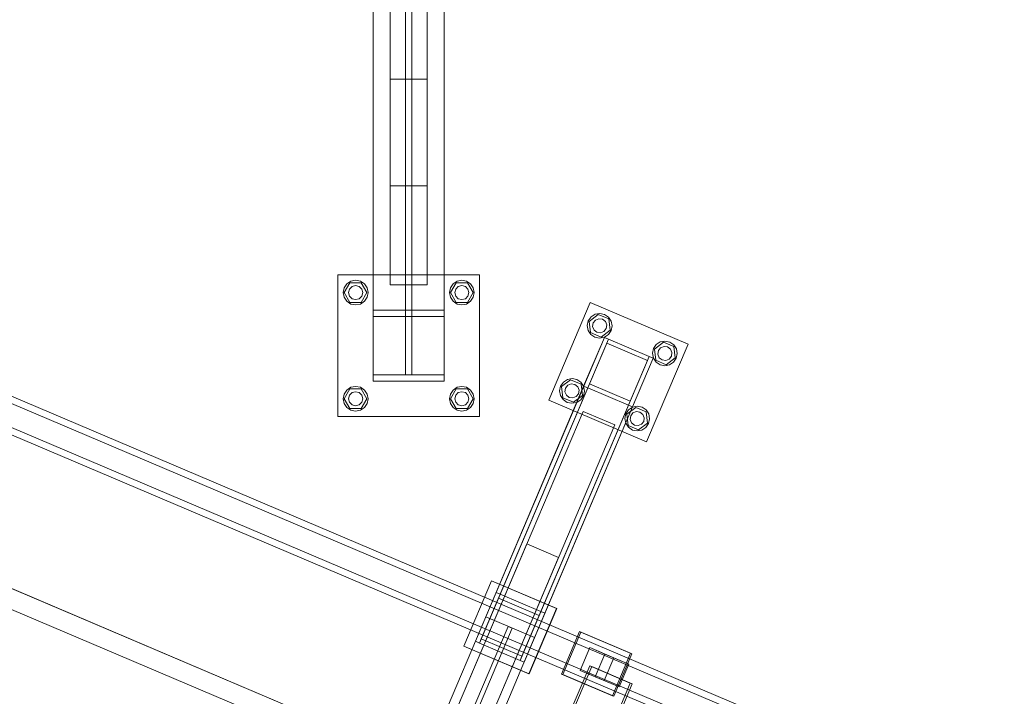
# Model space of a CAD drawing. Header units: millimetres. Extents: x -4738 to 65662, y -68080 to 6847.
# Tile 565 of 656: x 21165 to 22278, y -19256 to -18492. Entities that reach past the tile are written whole.
import ezdxf

# ---------------------------------------------------------------- set-up
doc = ezdxf.new("R2010")
doc.units = ezdxf.units.MM
doc.layers.add('superior_C02', color=7, linetype='Continuous', lineweight=0)
doc.layers.add('superior_C10', color=7, linetype='Continuous', lineweight=0)

msp = doc.modelspace()

# ---------------------------------------------------------------- linework, layer by layer
at = {"layer": 'superior_C02'}
for p, q in [((21583.794, -18791.2), (21583.794, -17208.8)), ((21625.794, -17208.8), (21625.794, -18791.2)), ((21583.794, -18679.4), (21583.794, -17320.6)), ((21625.794, -17320.6), (21625.794, -18679.4)), ((21583.794, -18559), (21583.794, -17441)), ((21625.794, -17441), (21625.794, -18559)), ((21564.794, -18820), (21564.794, -18390)), ((21564.794, -18397), (21564.794, -18827)), ((21601.294, -18827), (21601.294, -18397)), ((21608.294, -18397), (21608.294, -18827)), ((21644.794, -18390), (21644.794, -18820)), ((21644.794, -18827), (21644.794, -18397)), ((21564.794, -18893), (21564.794, -18463)), ((21601.294, -18463), (21601.294, -18893)), ((21608.294, -18893), (21608.294, -18463)), ((21644.794, -18463), (21644.794, -18893)), ((21564.794, -18470), (21564.794, -18900)), ((21644.794, -18900), (21644.794, -18470)), ((21625.794, -18559), (21583.794, -18559)), ((21625.794, -18679.4), (21583.794, -18679.4)), ((21524.794, -18940), (21524.794, -18780)), ((21524.794, -18780), (21684.794, -18780)), ((21531.994, -18800), (21538.394, -18788.915)), ((21534.894, -18790.101), (21539.436, -18787.066)), ((21538.394, -18788.915), (21551.194, -18788.915)), ((21539.436, -18787.066), (21544.794, -18786)), ((21544.794, -18786), (21550.151, -18787.066)), ((21550.151, -18787.066), (21554.693, -18790.101)), ((21551.194, -18788.915), (21557.594, -18800)), ((21651.994, -18800), (21658.394, -18788.915)), ((21654.894, -18790.101), (21659.436, -18787.066)), ((21658.394, -18788.915), (21671.194, -18788.915)), ((21659.436, -18787.066), (21664.794, -18786)), ((21664.794, -18786), (21670.151, -18787.066)), ((21670.151, -18787.066), (21674.693, -18790.101)), ((21671.194, -18788.915), (21677.594, -18800)), ((21684.794, -18780), (21684.794, -18940)), ((21530.794, -18800), (21531.86, -18794.642)), ((21531.86, -18805.358), (21530.794, -18800)), ((21531.86, -18794.642), (21534.894, -18790.101)), ((21538.394, -18811.085), (21531.994, -18800)), ((21536.794, -18800), (21537.866, -18796)), ((21537.866, -18804), (21536.794, -18800)), ((21537.866, -18796), (21540.794, -18793.072)), ((21540.794, -18793.072), (21544.794, -18792)), ((21544.794, -18792), (21548.794, -18793.072)), ((21548.794, -18793.072), (21551.722, -18796)), ((21557.594, -18800), (21551.194, -18811.085)), ((21551.722, -18796), (21552.794, -18800)), ((21552.794, -18800), (21551.722, -18804)), ((21554.693, -18790.101), (21557.728, -18794.642)), ((21557.728, -18794.642), (21558.794, -18800)), ((21558.794, -18800), (21557.728, -18805.358)), ((21625.794, -18791.2), (21583.794, -18791.2)), ((21650.794, -18800), (21651.86, -18794.642)), ((21651.86, -18805.358), (21650.794, -18800)), ((21651.86, -18794.642), (21654.894, -18790.101)), ((21658.394, -18811.085), (21651.994, -18800)), ((21656.794, -18800), (21657.866, -18796)), ((21657.866, -18804), (21656.794, -18800)), ((21657.866, -18796), (21660.794, -18793.072)), ((21660.794, -18793.072), (21664.794, -18792)), ((21664.794, -18792), (21668.794, -18793.072)), ((21668.794, -18793.072), (21671.722, -18796)), ((21677.594, -18800), (21671.194, -18811.085)), ((21671.722, -18796), (21672.794, -18800)), ((21672.794, -18800), (21671.722, -18804)), ((21674.693, -18790.101), (21677.728, -18794.642)), ((21677.728, -18794.642), (21678.794, -18800)), ((21678.794, -18800), (21677.728, -18805.358)), ((21534.894, -18809.899), (21531.86, -18805.358)), ((21539.436, -18812.934), (21534.894, -18809.899)), ((21540.794, -18806.928), (21537.866, -18804)), ((21551.194, -18811.085), (21538.394, -18811.085)), ((21544.794, -18808), (21540.794, -18806.928)), ((21548.794, -18806.928), (21544.794, -18808)), ((21551.722, -18804), (21548.794, -18806.928)), ((21554.693, -18809.899), (21550.151, -18812.934)), ((21557.728, -18805.358), (21554.693, -18809.899)), ((21654.894, -18809.899), (21651.86, -18805.358)), ((21659.436, -18812.934), (21654.894, -18809.899)), ((21660.794, -18806.928), (21657.866, -18804)), ((21671.194, -18811.085), (21658.394, -18811.085)), ((21664.794, -18808), (21660.794, -18806.928)), ((21668.794, -18806.928), (21664.794, -18808)), ((21671.722, -18804), (21668.794, -18806.928)), ((21674.693, -18809.899), (21670.151, -18812.934)), ((21677.728, -18805.358), (21674.693, -18809.899)), ((21544.794, -18814), (21539.436, -18812.934)), ((21550.151, -18812.934), (21544.794, -18814)), ((21564.794, -18827), (21564.794, -18820)), ((21564.794, -18820), (21644.794, -18820)), ((21644.794, -18820), (21644.794, -18827)), ((21664.794, -18814), (21659.436, -18812.934)), ((21670.151, -18812.934), (21664.794, -18814)), ((21644.794, -18827), (21564.794, -18827)), ((21601.294, -18893), (21601.294, -18827)), ((21601.294, -18827), (21608.294, -18827)), ((21608.294, -18827), (21608.294, -18893)), ((21564.794, -18900), (21564.794, -18893)), ((21564.794, -18893), (21644.794, -18893)), ((21644.794, -18900), (21564.794, -18900)), ((21608.294, -18893), (21601.294, -18893)), ((21644.794, -18893), (21644.794, -18900)), ((21531.86, -18914.642), (21534.894, -18910.101)), ((21531.994, -18920), (21538.394, -18908.915)), ((21534.894, -18910.101), (21539.436, -18907.066)), ((21538.394, -18908.915), (21551.194, -18908.915)), ((21539.436, -18907.066), (21544.794, -18906)), ((21544.794, -18906), (21550.151, -18907.066)), ((21550.151, -18907.066), (21554.693, -18910.101)), ((21551.194, -18908.915), (21557.594, -18920)), ((21554.693, -18910.101), (21557.728, -18914.642)), ((21651.86, -18914.642), (21654.894, -18910.101)), ((21651.994, -18920), (21658.394, -18908.915)), ((21654.894, -18910.101), (21659.436, -18907.066)), ((21658.394, -18908.915), (21671.194, -18908.915)), ((21659.436, -18907.066), (21664.794, -18906)), ((21664.794, -18906), (21670.151, -18907.066)), ((21670.151, -18907.066), (21674.693, -18910.101)), ((21671.194, -18908.915), (21677.594, -18920)), ((21674.693, -18910.101), (21677.728, -18914.642)), ((21530.794, -18920), (21531.86, -18914.642)), ((21531.86, -18925.358), (21530.794, -18920)), ((21538.394, -18931.085), (21531.994, -18920)), ((21536.794, -18920), (21537.866, -18916)), ((21537.866, -18924), (21536.794, -18920)), ((21537.866, -18916), (21540.794, -18913.072)), ((21540.794, -18913.072), (21544.794, -18912)), ((21544.794, -18912), (21548.794, -18913.072)), ((21548.794, -18913.072), (21551.722, -18916)), ((21557.594, -18920), (21551.194, -18931.085)), ((21551.722, -18916), (21552.794, -18920)), ((21552.794, -18920), (21551.722, -18924)), ((21557.728, -18914.642), (21558.794, -18920)), ((21558.794, -18920), (21557.728, -18925.358)), ((21650.794, -18920), (21651.86, -18914.642)), ((21651.86, -18925.358), (21650.794, -18920)), ((21658.394, -18931.085), (21651.994, -18920)), ((21656.794, -18920), (21657.866, -18916)), ((21657.866, -18924), (21656.794, -18920)), ((21657.866, -18916), (21660.794, -18913.072)), ((21660.794, -18913.072), (21664.794, -18912)), ((21664.794, -18912), (21668.794, -18913.072)), ((21668.794, -18913.072), (21671.722, -18916)), ((21677.594, -18920), (21671.194, -18931.085)), ((21671.722, -18916), (21672.794, -18920)), ((21672.794, -18920), (21671.722, -18924)), ((21677.728, -18914.642), (21678.794, -18920)), ((21678.794, -18920), (21677.728, -18925.358)), ((21534.894, -18929.899), (21531.86, -18925.358)), ((21539.436, -18932.934), (21534.894, -18929.899)), ((21540.794, -18926.928), (21537.866, -18924)), ((21551.194, -18931.085), (21538.394, -18931.085)), ((21544.794, -18934), (21539.436, -18932.934)), ((21544.794, -18928), (21540.794, -18926.928)), ((21548.794, -18926.928), (21544.794, -18928)), ((21550.151, -18932.934), (21544.794, -18934)), ((21551.722, -18924), (21548.794, -18926.928)), ((21554.693, -18929.899), (21550.151, -18932.934)), ((21557.728, -18925.358), (21554.693, -18929.899)), ((21654.894, -18929.899), (21651.86, -18925.358)), ((21659.436, -18932.934), (21654.894, -18929.899)), ((21660.794, -18926.928), (21657.866, -18924)), ((21671.194, -18931.085), (21658.394, -18931.085)), ((21664.794, -18934), (21659.436, -18932.934)), ((21664.794, -18928), (21660.794, -18926.928)), ((21668.794, -18926.928), (21664.794, -18928)), ((21670.151, -18932.934), (21664.794, -18934)), ((21671.722, -18924), (21668.794, -18926.928)), ((21674.693, -18929.899), (21670.151, -18932.934)), ((21677.728, -18925.358), (21674.693, -18929.899)), ((21684.794, -18940), (21524.794, -18940))]:
    msp.add_line(p, q, dxfattribs=at)
at = {"layer": 'superior_C10'}
for p, q in [((27880.277, -21988.995), (18436.834, -17980.274)), ((18437.764, -17980.669), (27881.207, -21989.39)), ((21763.068, -18921.752), (21809.958, -18811.292)), ((21809.958, -18811.292), (21920.417, -18858.182)), ((21806.553, -18837.395), (21807.666, -18832.047)), ((21807.666, -18832.047), (21810.74, -18827.532)), ((21808.77, -18832.516), (21818.993, -18824.813)), ((21810.33, -18845.22), (21808.77, -18832.516)), ((21810.74, -18827.532), (21815.308, -18824.537)), ((21813.189, -18834.391), (21815.738, -18831.128)), ((21815.308, -18824.537), (21820.675, -18823.518)), ((21815.738, -18831.128), (21819.578, -18829.577)), ((21818.993, -18824.813), (21830.775, -18829.814)), ((21819.578, -18829.577), (21823.679, -18830.153)), ((21820.675, -18823.518), (21826.023, -18824.63)), ((21823.679, -18830.153), (21826.942, -18832.703)), ((21826.023, -18824.63), (21830.538, -18827.705)), ((21826.942, -18832.703), (21828.493, -18836.542)), ((21830.538, -18827.705), (21833.533, -18832.273)), ((21830.775, -18829.814), (21832.335, -18842.519)), ((21833.533, -18832.273), (21834.552, -18837.64)), ((21807.572, -18842.761), (21806.553, -18837.395)), ((21810.567, -18847.33), (21807.572, -18842.761)), ((21812.612, -18838.492), (21813.189, -18834.391)), ((21814.164, -18842.332), (21812.612, -18838.492)), ((21817.427, -18844.881), (21814.164, -18842.332)), ((21825.367, -18843.906), (21821.528, -18845.458)), ((21832.335, -18842.519), (21822.112, -18850.222)), ((21827.917, -18840.643), (21825.367, -18843.906)), ((21828.493, -18836.542), (21827.917, -18840.643)), ((21833.44, -18842.988), (21830.365, -18847.503)), ((21834.552, -18837.64), (21833.44, -18842.988)), ((21825.85, -18850.63), (21703.509, -19138.833)), ((21708.111, -19140.786), (21830.453, -18852.583)), ((21802.405, -18905.859), (21825.85, -18850.63)), ((21830.453, -18852.583), (21807.008, -18907.813)), ((21822.112, -18850.222), (21810.33, -18845.22)), ((21815.082, -18850.404), (21810.567, -18847.33)), ((21820.43, -18851.517), (21815.082, -18850.404)), ((21821.528, -18845.458), (21817.427, -18844.881)), ((21825.797, -18850.498), (21820.43, -18851.517)), ((21830.365, -18847.503), (21825.797, -18850.498)), ((21825.85, -18850.63), (21830.453, -18852.583)), ((21828.499, -18857.186), (21830.453, -18852.583)), ((21830.453, -18852.583), (21876.478, -18872.121)), ((21888.948, -18855.796), (21894.315, -18854.778)), ((21894.315, -18854.778), (21899.663, -18855.89)), ((21706.157, -19145.389), (21828.499, -18857.186)), ((21874.524, -18876.723), (21828.499, -18857.186)), ((21920.417, -18858.182), (21873.528, -18968.642)), ((21880.193, -18868.655), (21881.306, -18863.307)), ((21881.306, -18863.307), (21884.38, -18858.791)), ((21882.41, -18863.776), (21892.633, -18856.073)), ((21883.97, -18876.48), (21882.41, -18863.776)), ((21884.38, -18858.791), (21888.948, -18855.796)), ((21886.252, -18869.752), (21886.829, -18865.651)), ((21886.829, -18865.651), (21889.378, -18862.388)), ((21889.378, -18862.388), (21893.218, -18860.837)), ((21892.633, -18856.073), (21904.415, -18861.074)), ((21893.218, -18860.837), (21897.319, -18861.413)), ((21897.319, -18861.413), (21900.582, -18863.963)), ((21899.663, -18855.89), (21904.178, -18858.965)), ((21900.582, -18863.963), (21902.133, -18867.802)), ((21904.178, -18858.965), (21907.173, -18863.533)), ((21904.415, -18861.074), (21905.975, -18873.779)), ((21907.173, -18863.533), (21908.192, -18868.9)), ((21874.524, -18876.723), (21752.182, -19164.926)), ((21876.478, -18872.121), (21754.136, -19160.324)), ((21758.738, -19162.278), (21881.08, -18874.075)), ((21853.033, -18927.351), (21876.478, -18872.121)), ((21881.08, -18874.075), (21857.635, -18929.304)), ((21876.478, -18872.121), (21874.524, -18876.723)), ((21876.478, -18872.121), (21881.08, -18874.075)), ((21881.212, -18874.021), (21880.193, -18868.655)), ((21884.207, -18878.59), (21881.212, -18874.021)), ((21895.752, -18881.482), (21883.97, -18876.48)), ((21887.803, -18873.592), (21886.252, -18869.752)), ((21891.067, -18876.141), (21887.803, -18873.592)), ((21895.167, -18876.718), (21891.067, -18876.141)), ((21899.007, -18875.166), (21895.167, -18876.718)), ((21905.975, -18873.779), (21895.752, -18881.482)), ((21901.556, -18871.903), (21899.007, -18875.166)), ((21902.133, -18867.802), (21901.556, -18871.903)), ((21907.079, -18874.248), (21904.005, -18878.763)), ((21908.192, -18868.9), (21907.079, -18874.248)), ((21888.722, -18881.664), (21884.207, -18878.59)), ((21894.07, -18882.777), (21888.722, -18881.664)), ((21899.437, -18881.758), (21894.07, -18882.777)), ((21904.005, -18878.763), (21899.437, -18881.758)), ((22178.121, -19351.168), (21095.949, -18891.789)), ((22187.348, -19355.085), (21105.176, -18895.706)), ((21777.51, -18906.155), (21787.733, -18898.452)), ((21779.48, -18901.171), (21784.049, -18898.176)), ((21784.049, -18898.176), (21789.415, -18897.158)), ((21787.733, -18898.452), (21799.515, -18903.454)), ((21789.415, -18897.158), (21794.763, -18898.27)), ((21794.763, -18898.27), (21799.279, -18901.344)), ((22214.248, -19374.652), (21097.014, -18900.388)), ((22215.485, -19375.177), (21098.251, -18900.914)), ((22214.106, -19366.444), (21131.934, -18907.064)), ((22221.487, -19369.577), (21139.316, -18910.198)), ((21680.064, -19194.063), (21802.405, -18905.859)), ((21807.008, -18907.813), (21684.666, -19196.016)), ((21808.962, -18903.211), (21686.62, -19191.414)), ((21775.293, -18911.035), (21776.406, -18905.686)), ((21776.312, -18916.401), (21775.293, -18911.035)), ((21776.406, -18905.686), (21779.48, -18901.171)), ((21779.07, -18918.86), (21777.51, -18906.155)), ((21781.352, -18912.132), (21781.929, -18908.031)), ((21781.929, -18908.031), (21784.478, -18904.768)), ((21784.478, -18904.768), (21788.318, -18903.217)), ((21788.318, -18903.217), (21792.419, -18903.793)), ((21792.419, -18903.793), (21795.682, -18906.343)), ((21795.682, -18906.343), (21797.233, -18910.182)), ((21797.233, -18910.182), (21796.657, -18914.283)), ((21799.279, -18901.344), (21802.273, -18905.913)), ((21799.515, -18903.454), (21801.075, -18916.159)), ((21803.292, -18911.279), (21802.18, -18916.627)), ((21802.273, -18905.913), (21803.292, -18911.279)), ((21807.008, -18907.813), (21802.405, -18905.859)), ((21807.008, -18907.813), (21808.962, -18903.211)), ((21853.033, -18927.351), (21807.008, -18907.813)), ((21808.962, -18903.211), (21854.986, -18922.748)), ((21873.528, -18968.642), (21763.068, -18921.752)), ((21779.307, -18920.97), (21776.312, -18916.401)), ((21790.852, -18923.862), (21779.07, -18918.86)), ((21783.822, -18924.044), (21779.307, -18920.97)), ((21782.904, -18915.971), (21781.352, -18912.132)), ((21786.167, -18918.521), (21782.904, -18915.971)), ((21790.268, -18919.097), (21786.167, -18918.521)), ((21794.107, -18917.546), (21790.268, -18919.097)), ((21801.075, -18916.159), (21790.852, -18923.862)), ((21796.657, -18914.283), (21794.107, -18917.546)), ((21799.105, -18921.143), (21794.537, -18924.138)), ((21802.18, -18916.627), (21799.105, -18921.143)), ((22162.491, -19387.988), (21080.319, -18928.609)), ((22204.479, -19397.664), (21087.245, -18923.401)), ((21088.482, -18923.926), (22205.716, -19398.189)), ((21089.546, -18932.526), (22171.718, -19391.905)), ((21730.691, -19215.554), (21853.033, -18927.351)), ((21732.645, -19210.951), (21854.986, -18922.748)), ((21857.635, -18929.304), (21735.294, -19217.508)), ((21789.17, -18925.156), (21783.822, -18924.044)), ((21794.537, -18924.138), (21789.17, -18925.156)), ((21850.046, -18936.946), (21853.12, -18932.431)), ((21851.15, -18937.415), (21861.373, -18929.712)), ((21854.986, -18922.748), (21853.033, -18927.351)), ((21857.635, -18929.304), (21853.033, -18927.351)), ((21853.12, -18932.431), (21857.688, -18929.436)), ((21857.688, -18929.436), (21863.055, -18928.417)), ((21861.373, -18929.712), (21873.155, -18934.714)), ((21863.055, -18928.417), (21868.403, -18929.53)), ((21868.403, -18929.53), (21872.918, -18932.604)), ((21872.918, -18932.604), (21875.913, -18937.173)), ((22198.476, -19403.264), (21116.304, -18943.884)), ((21265.087, -20198.505), (21801.771, -18934.224)), ((21801.771, -18934.224), (21837.671, -18949.463)), ((21848.933, -18942.294), (21850.046, -18936.946)), ((21849.952, -18947.661), (21848.933, -18942.294)), ((21852.71, -18950.12), (21851.15, -18937.415)), ((21854.992, -18943.392), (21855.569, -18939.291)), ((21856.543, -18947.231), (21854.992, -18943.392)), ((21855.569, -18939.291), (21858.118, -18936.028)), ((21858.118, -18936.028), (21861.958, -18934.477)), ((21861.958, -18934.477), (21866.059, -18935.053)), ((21866.059, -18935.053), (21869.322, -18937.603)), ((21869.322, -18937.603), (21870.873, -18941.442)), ((21870.873, -18941.442), (21870.297, -18945.543)), ((21873.155, -18934.714), (21874.715, -18947.418)), ((21876.932, -18942.539), (21875.82, -18947.887)), ((21875.913, -18937.173), (21876.932, -18942.539)), ((21123.686, -18947.018), (22205.858, -19406.397)), ((21837.671, -18949.463), (21300.986, -20213.744)), ((21852.947, -18952.229), (21849.952, -18947.661)), ((21864.492, -18955.122), (21852.71, -18950.12)), ((21857.462, -18955.304), (21852.947, -18952.229)), ((21859.807, -18949.781), (21856.543, -18947.231)), ((21862.81, -18956.416), (21857.462, -18955.304)), ((21863.907, -18950.357), (21859.807, -18949.781)), ((21868.177, -18955.398), (21862.81, -18956.416)), ((21867.747, -18948.806), (21863.907, -18950.357)), ((21874.715, -18947.418), (21864.492, -18955.122)), ((21870.297, -18945.543), (21867.747, -18948.806)), ((21872.745, -18952.403), (21868.177, -18955.398)), ((21875.82, -18947.887), (21872.745, -18952.403)), ((21787.69, -19426.281), (20903.637, -19051.002)), ((20904.735, -19051.469), (21788.789, -19426.748)), ((21328.705, -20048.639), (21738.154, -19084.09)), ((21738.154, -19084.09), (21774.053, -19099.329)), ((21774.053, -19099.329), (21364.604, -20063.878)), ((21666.951, -19199.36), (21698.211, -19125.72)), ((21667.136, -19199.438), (21698.396, -19125.799)), ((21698.211, -19125.72), (21771.851, -19156.98)), ((21698.396, -19125.799), (21772.035, -19157.059)), ((21703.509, -19138.833), (21680.064, -19194.063)), ((21684.666, -19196.016), (21708.111, -19140.786)), ((21708.111, -19140.786), (21703.509, -19138.833)), ((21708.111, -19140.786), (21706.157, -19145.389)), ((21754.136, -19160.324), (21708.111, -19140.786)), ((21706.157, -19145.389), (21752.182, -19164.926)), ((21691.786, -19166.448), (21355.742, -19958.075)), ((21691.786, -19166.448), (21747.016, -19189.893)), ((21754.136, -19160.324), (21730.691, -19215.554)), ((21735.294, -19217.508), (21758.738, -19162.278)), ((21771.851, -19156.98), (21740.591, -19230.62)), ((21772.035, -19157.059), (21740.776, -19230.698)), ((21752.182, -19164.926), (21754.136, -19160.324)), ((21758.738, -19162.278), (21754.136, -19160.324)), ((21717.1, -19177.193), (21381.056, -19968.821)), ((21717.1, -19177.193), (21721.702, -19179.147)), ((21385.658, -19970.775), (21721.702, -19179.147)), ((21777.305, -19230.996), (21797.624, -19183.13)), ((21799.101, -19183.757), (21778.782, -19231.623)), ((21797.624, -19183.13), (21855.34, -19207.63)), ((21797.624, -19183.13), (21799.101, -19183.757)), ((21856.816, -19208.257), (21799.101, -19183.757)), ((21410.972, -19981.52), (21747.016, -19189.893)), ((21740.591, -19230.62), (21666.951, -19199.36)), ((21740.776, -19230.698), (21667.136, -19199.438)), ((21680.064, -19194.063), (21684.666, -19196.016)), ((21686.62, -19191.414), (21684.666, -19196.016)), ((21684.666, -19196.016), (21730.691, -19215.554)), ((21732.645, -19210.951), (21686.62, -19191.414)), ((21730.691, -19215.554), (21732.645, -19210.951)), ((21798.432, -19226.928), (21809.373, -19201.154)), ((21809.373, -19201.154), (21836.428, -19212.638)), ((21809.373, -19201.154), (21826.466, -19208.41)), ((21826.466, -19208.41), (21815.525, -19234.184)), ((21853.52, -19219.894), (21826.466, -19208.41)), ((21855.34, -19207.63), (21835.021, -19255.496)), ((21836.497, -19256.123), (21856.816, -19208.257)), ((21856.816, -19208.257), (21855.34, -19207.63)), ((21477.157, -20004.184), (21809.293, -19221.761)), ((21811.508, -19222.701), (21479.371, -20005.124)), ((21730.691, -19215.554), (21735.294, -19217.508)), ((21809.293, -19221.761), (21855.105, -19241.208)), ((21809.293, -19221.761), (21811.508, -19222.701)), ((21857.32, -19242.148), (21811.508, -19222.701)), ((21836.428, -19212.638), (21825.487, -19238.412)), ((21853.52, -19219.894), (21836.428, -19212.638)), ((21842.579, -19245.668), (21853.52, -19219.894)), ((21835.021, -19255.496), (21777.305, -19230.996)), ((21778.782, -19231.623), (21777.305, -19230.996)), ((21778.782, -19231.623), (21836.497, -19256.123)), ((21825.487, -19238.412), (21798.432, -19226.928)), ((21815.525, -19234.184), (21798.432, -19226.928)), ((21855.105, -19241.208), (21522.969, -20023.631)), ((21525.183, -20024.571), (21857.32, -19242.148)), ((21815.525, -19234.184), (21842.579, -19245.668)), ((21825.487, -19238.412), (21842.579, -19245.668)), ((21857.32, -19242.148), (21855.105, -19241.208)), ((21835.021, -19255.496), (21836.497, -19256.123))]:
    msp.add_line(p, q, dxfattribs=at)

doc.saveas('drawing.dxf')
